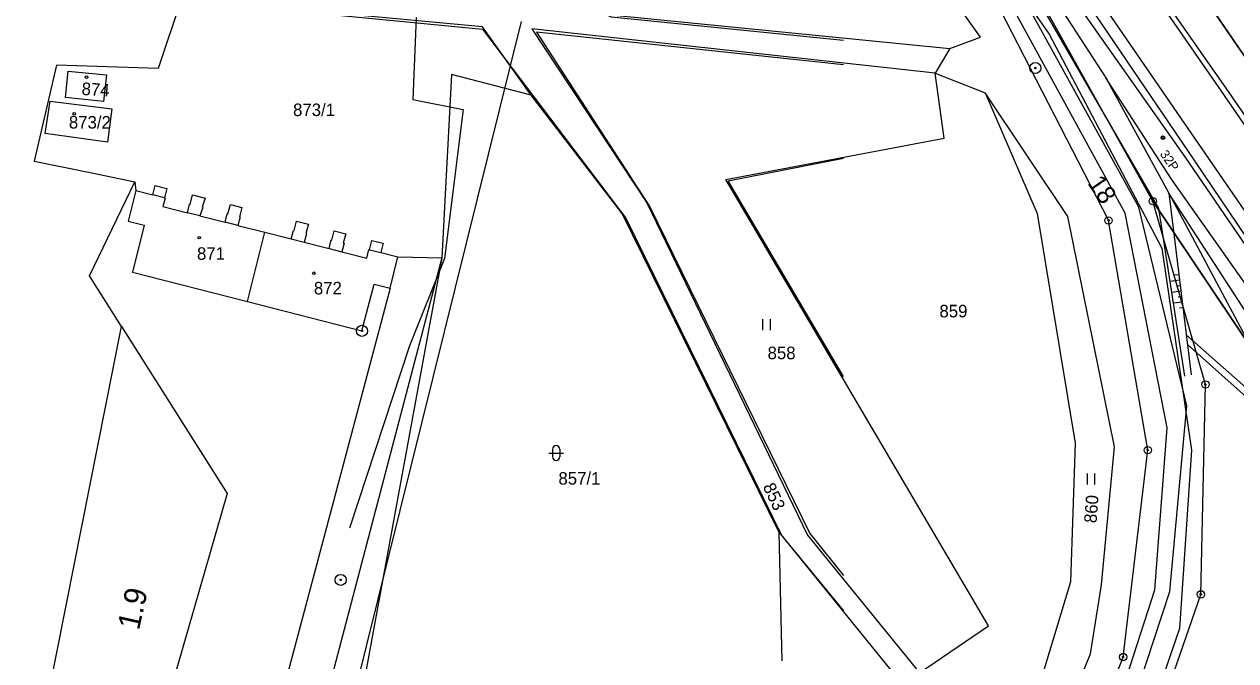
# Model space of a CAD drawing. Extents: x -469926 to -462499, y -1098642 to -1092733.
# Drawn here: x -465754.8 to -465590.7, y -1094860.4 to -1094774 of the extents above; entities that cross this region are included whole.
import ezdxf

# ---------------------------------------------------------------- set-up
doc = ezdxf.new("R2010")
doc.units = 0
for name, color, linetype in [('Vrstva 1', 7, 'Continuous'), ('Vrstva 10', 7, 'Continuous'), ('Vrstva 11', 7, 'Continuous'), ('Vrstva 12', 7, 'Continuous'), ('Vrstva 14', 7, 'Continuous'), ('Vrstva 16', 7, 'Continuous'), ('Vrstva 24', 7, 'Continuous'), ('Vrstva 25', 7, 'Continuous'), ('Vrstva 4', 7, 'Continuous'), ('Vrstva 48', 7, 'Continuous'), ('Vrstva 50', 7, 'Continuous'), ('Vrstva 6', 7, 'Continuous'), ('Vrstva 60', 7, 'Continuous'), ('Vrstva 63', 7, 'Continuous'), ('Vrstva 7', 7, 'Continuous')]:
    doc.layers.add(name, color=color, linetype=linetype)

msp = doc.modelspace()

# ---------------------------------------------------------------- linework, layer by layer
at = {"layer": 'Vrstva 1'}
for p, q in [((-465550.64, -1094835.27), (-465628.68, -1094720.94)), ((-465625.25, -1094775.81), (-465648.19, -1094743.56)), ((-465601.89, -1094798.03), (-465620.33, -1094764.94)), ((-465624.69, -1094768.01), (-465607.89, -1094800.65)), ((-465733.51, -1094770.57), (-465736.68, -1094780.05)), ((-465733.51, -1094770.57), (-465736.68, -1094780.05)), ((-465692.74, -1094774.39), (-465733.51, -1094770.57)), ((-465692.74, -1094774.39), (-465733.51, -1094770.57)), ((-465675.83, -1094772.71), (-465629.38, -1094777.32)), ((-465686.13, -1094783.68), (-465692.74, -1094774.39)), ((-465686.13, -1094783.68), (-465692.74, -1094774.39)), ((-465631.38, -1094780.69), (-465686.04, -1094774.67)), ((-465686.04, -1094774.67), (-465670.45, -1094798.26)), ((-465686.04, -1094774.67), (-465670.45, -1094798.26)), ((-465629.38, -1094777.32), (-465625.25, -1094775.81)), ((-465750.46, -1094779.6), (-465753.49, -1094792.63)), ((-465750.46, -1094779.6), (-465753.49, -1094792.63)), ((-465736.68, -1094780.05), (-465750.46, -1094779.6)), ((-465736.68, -1094780.05), (-465750.46, -1094779.6)), ((-465749.24, -1094784), (-465748.88, -1094780.41)), ((-465749.24, -1094784), (-465748.88, -1094780.41)), ((-465748.88, -1094780.41), (-465743.69, -1094780.93)), ((-465748.88, -1094780.41), (-465743.69, -1094780.93)), ((-465630.18, -1094789.51), (-465631.38, -1094780.69)), ((-465631.38, -1094780.69), (-465624.63, -1094783.36)), ((-465743.69, -1094780.93), (-465744.1, -1094784.51)), ((-465743.69, -1094780.93), (-465744.1, -1094784.51)), ((-465696.95, -1094780.87), (-465698.22, -1094805.73)), ((-465696.95, -1094780.87), (-465698.22, -1094805.73)), ((-465686.13, -1094783.68), (-465696.95, -1094780.87)), ((-465686.13, -1094783.68), (-465696.95, -1094780.87)), ((-465744.1, -1094784.51), (-465749.24, -1094784)), ((-465744.1, -1094784.51), (-465749.24, -1094784)), ((-465673.81, -1094799.72), (-465686.13, -1094783.68)), ((-465673.81, -1094799.72), (-465686.13, -1094783.68)), ((-465613.4, -1094800.12), (-465624.63, -1094783.36)), ((-465624.63, -1094783.36), (-465617.58, -1094799.72)), ((-465752.01, -1094788.88), (-465751.32, -1094784.48)), ((-465752.01, -1094788.88), (-465751.32, -1094784.48)), ((-465751.32, -1094784.48), (-465742.94, -1094785.54)), ((-465751.32, -1094784.48), (-465742.94, -1094785.54)), ((-465742.94, -1094785.54), (-465743.55, -1094790.04)), ((-465742.94, -1094785.54), (-465743.55, -1094790.04)), ((-465743.55, -1094790.04), (-465752.01, -1094788.88)), ((-465743.55, -1094790.04), (-465752.01, -1094788.88)), ((-465659.75, -1094795.09), (-465630.18, -1094789.51)), ((-465753.49, -1094792.63), (-465745.66, -1094794.19)), ((-465753.49, -1094792.63), (-465745.66, -1094794.19)), ((-465745.98, -1094808.16), (-465739.85, -1094795.42)), ((-465745.98, -1094808.16), (-465739.85, -1094795.42)), ((-465745.66, -1094794.19), (-465739.85, -1094795.42)), ((-465745.66, -1094794.19), (-465739.85, -1094795.42)), ((-465739.85, -1094795.42), (-465739.69, -1094796.61)), ((-465739.85, -1094795.42), (-465739.69, -1094796.61)), ((-465624.18, -1094855.62), (-465659.75, -1094795.09)), ((-465739.69, -1094796.61), (-465740.73, -1094800.75)), ((-465739.69, -1094796.61), (-465740.73, -1094800.75)), ((-465739.69, -1094796.61), (-465737.39, -1094797.19)), ((-465739.69, -1094796.61), (-465737.39, -1094797.19)), ((-465737.39, -1094797.19), (-465737.07, -1094795.92)), ((-465737.39, -1094797.19), (-465737.07, -1094795.92)), ((-465737.07, -1094795.92), (-465735.5, -1094796.32)), ((-465737.07, -1094795.92), (-465735.5, -1094796.32)), ((-465735.5, -1094796.32), (-465735.82, -1094797.59)), ((-465735.5, -1094796.32), (-465735.82, -1094797.59)), ((-465735.74, -1094797.61), (-465736.03, -1094798.76)), ((-465735.74, -1094797.61), (-465736.03, -1094798.76)), ((-465736.03, -1094798.76), (-465732.72, -1094799.6)), ((-465735.82, -1094797.59), (-465735.74, -1094797.61)), ((-465735.82, -1094797.59), (-465735.74, -1094797.61)), ((-465732.72, -1094799.6), (-465732.43, -1094798.44)), ((-465732.72, -1094799.6), (-465732.43, -1094798.44)), ((-465732.43, -1094798.44), (-465732.34, -1094798.47)), ((-465732.43, -1094798.44), (-465732.34, -1094798.47)), ((-465732.34, -1094798.47), (-465732.01, -1094797.2)), ((-465732.34, -1094798.47), (-465732.01, -1094797.2)), ((-465732.01, -1094797.2), (-465730.32, -1094797.63)), ((-465732.01, -1094797.2), (-465730.32, -1094797.63)), ((-465730.32, -1094797.63), (-465730.73, -1094798.87)), ((-465730.32, -1094797.63), (-465730.73, -1094798.87)), ((-465727.23, -1094799.76), (-465726.9, -1094798.49)), ((-465727.23, -1094799.76), (-465726.9, -1094798.49)), ((-465726.9, -1094798.49), (-465725.35, -1094798.88)), ((-465726.9, -1094798.49), (-465725.35, -1094798.88)), ((-465670.45, -1094798.26), (-465648.71, -1094843.31)), ((-465594.76, -1094822.88), (-465601.89, -1094798.03)), ((-465601.89, -1094798.03), (-465568.94, -1094847.26)), ((-465730.64, -1094798.9), (-465731.02, -1094800.03)), ((-465730.64, -1094798.9), (-465731.02, -1094800.03)), ((-465731.02, -1094800.03), (-465727.6, -1094800.89)), ((-465731.02, -1094800.03), (-465727.6, -1094800.89)), ((-465730.73, -1094798.87), (-465730.64, -1094798.9)), ((-465730.73, -1094798.87), (-465730.64, -1094798.9)), ((-465727.6, -1094800.89), (-465727.31, -1094799.74)), ((-465727.6, -1094800.89), (-465727.31, -1094799.74)), ((-465727.31, -1094799.74), (-465727.23, -1094799.76)), ((-465727.31, -1094799.74), (-465727.23, -1094799.76)), ((-465725.59, -1094800.17), (-465725.88, -1094801.33)), ((-465725.59, -1094800.17), (-465725.88, -1094801.33)), ((-465725.35, -1094798.88), (-465725.67, -1094800.15)), ((-465725.35, -1094798.88), (-465725.67, -1094800.15)), ((-465725.67, -1094800.15), (-465725.59, -1094800.17)), ((-465725.67, -1094800.15), (-465725.59, -1094800.17)), ((-465652.54, -1094842.94), (-465673.81, -1094799.72)), ((-465617.58, -1094799.72), (-465612.44, -1094830.84)), ((-465607.07, -1094831.36), (-465613.4, -1094800.12)), ((-465740.73, -1094800.75), (-465738.57, -1094801.3)), ((-465740.73, -1094800.75), (-465738.57, -1094801.3)), ((-465738.57, -1094801.3), (-465740.17, -1094807.67)), ((-465738.57, -1094801.3), (-465740.17, -1094807.67)), ((-465725.88, -1094801.33), (-465722.23, -1094802.25)), ((-465725.88, -1094801.33), (-465722.23, -1094802.25)), ((-465718.65, -1094803.16), (-465718.36, -1094802)), ((-465718.65, -1094803.16), (-465718.36, -1094802)), ((-465718.36, -1094802), (-465718.26, -1094802.03)), ((-465718.36, -1094802), (-465718.26, -1094802.03)), ((-465718.26, -1094802.03), (-465717.94, -1094800.76)), ((-465718.26, -1094802.03), (-465717.94, -1094800.76)), ((-465717.94, -1094800.76), (-465716.33, -1094801.17)), ((-465717.94, -1094800.76), (-465716.33, -1094801.17)), ((-465716.33, -1094801.17), (-465716.68, -1094802.44)), ((-465716.33, -1094801.17), (-465716.68, -1094802.44)), ((-465713.16, -1094803.32), (-465712.84, -1094802.05)), ((-465713.16, -1094803.32), (-465712.84, -1094802.05)), ((-465712.84, -1094802.05), (-465711.24, -1094802.45)), ((-465712.84, -1094802.05), (-465711.24, -1094802.45)), ((-465602.58, -1094831.79), (-465607.89, -1094800.65)), ((-465724.59, -1094811.65), (-465722.23, -1094802.25)), ((-465724.59, -1094811.65), (-465722.23, -1094802.25)), ((-465722.23, -1094802.25), (-465718.65, -1094803.16)), ((-465722.23, -1094802.25), (-465718.65, -1094803.16)), ((-465716.6, -1094802.45), (-465716.89, -1094803.6)), ((-465716.6, -1094802.45), (-465716.89, -1094803.6)), ((-465716.89, -1094803.6), (-465713.53, -1094804.45)), ((-465716.89, -1094803.6), (-465713.53, -1094804.45)), ((-465716.68, -1094802.44), (-465716.6, -1094802.45)), ((-465716.68, -1094802.44), (-465716.6, -1094802.45)), ((-465713.53, -1094804.45), (-465713.24, -1094803.3)), ((-465713.53, -1094804.45), (-465713.24, -1094803.3)), ((-465713.24, -1094803.3), (-465713.16, -1094803.32)), ((-465713.24, -1094803.3), (-465713.16, -1094803.32)), ((-465711.24, -1094802.45), (-465711.59, -1094803.72)), ((-465711.24, -1094802.45), (-465711.59, -1094803.72)), ((-465711.59, -1094803.72), (-465711.48, -1094803.75)), ((-465711.59, -1094803.72), (-465711.48, -1094803.75)), ((-465708.04, -1094804.62), (-465707.71, -1094803.35)), ((-465708.04, -1094804.62), (-465707.71, -1094803.35)), ((-465707.71, -1094803.35), (-465706.2, -1094803.73)), ((-465707.71, -1094803.35), (-465706.2, -1094803.73)), ((-465706.2, -1094803.73), (-465706.52, -1094805)), ((-465706.2, -1094803.73), (-465706.52, -1094805)), ((-465711.48, -1094803.75), (-465711.77, -1094804.9)), ((-465711.48, -1094803.75), (-465711.77, -1094804.9)), ((-465711.77, -1094804.9), (-465708.42, -1094805.75)), ((-465711.77, -1094804.9), (-465708.42, -1094805.75)), ((-465708.42, -1094805.75), (-465708.13, -1094804.59)), ((-465708.42, -1094805.75), (-465708.13, -1094804.59)), ((-465708.13, -1094804.59), (-465708.04, -1094804.62)), ((-465708.13, -1094804.59), (-465708.04, -1094804.62)), ((-465706.52, -1094805), (-465704.2, -1094805.59)), ((-465706.52, -1094805), (-465704.2, -1094805.59)), ((-465698.22, -1094805.73), (-465715.79, -1094872.42)), ((-465698.22, -1094805.73), (-465709.61, -1094867.57)), ((-465705.26, -1094809.85), (-465704.2, -1094805.59)), ((-465705.26, -1094809.85), (-465704.2, -1094805.59)), ((-465704.2, -1094805.59), (-465698.22, -1094805.73)), ((-465704.2, -1094805.59), (-465698.22, -1094805.73)), ((-465741.64, -1094815.03), (-465745.98, -1094808.16)), ((-465741.64, -1094815.03), (-465745.98, -1094808.16)), ((-465740.17, -1094807.67), (-465724.59, -1094811.65)), ((-465740.17, -1094807.67), (-465724.59, -1094811.65)), ((-465705.26, -1094809.85), (-465747.5, -1094968.95)), ((-465709.07, -1094815.62), (-465707.41, -1094809.3)), ((-465709.07, -1094815.62), (-465707.41, -1094809.3)), ((-465707.41, -1094809.3), (-465705.26, -1094809.85)), ((-465707.41, -1094809.3), (-465705.26, -1094809.85)), ((-465724.59, -1094811.65), (-465709.07, -1094815.62)), ((-465724.59, -1094811.65), (-465709.07, -1094815.62)), ((-465774.7, -1094981.18), (-465741.64, -1094815.03)), ((-465741.64, -1094815.03), (-465727.35, -1094837.65)), ((-465741.64, -1094815.03), (-465727.35, -1094837.65)), ((-465595.39, -1094851.35), (-465594.76, -1094822.88)), ((-465612.44, -1094830.84), (-465613.05, -1094849.65)), ((-465608.87, -1094850.05), (-465607.07, -1094831.36)), ((-465605.92, -1094859.84), (-465602.58, -1094831.79)), ((-465727.35, -1094837.65), (-465765.18, -1094969.7)), ((-465652.11, -1094860.36), (-465652.54, -1094842.94)), ((-465652.54, -1094842.94), (-465637.41, -1094861.6)), ((-465648.71, -1094843.31), (-465633.53, -1094861.97)), ((-465613.05, -1094849.65), (-465622.51, -1094881.1)), ((-465610.33, -1094859.42), (-465608.87, -1094850.05)), ((-465607.69, -1094886.76), (-465595.39, -1094851.35)), ((-465633.53, -1094861.97), (-465624.18, -1094855.62)), ((-465621.65, -1094886.26), (-465610.33, -1094859.42)), ((-465618.91, -1094893.55), (-465605.92, -1094859.84))]:
    msp.add_line(p, q, dxfattribs=at)
at = {"layer": 'Vrstva 10'}
msp.add_lwpolyline([(-465550.16, -1094876.62), (-465554.38, -1094868.04), (-465568.94, -1094847.26), (-465601.89, -1094798.03), (-465620.33, -1094764.94), (-465620.33, -1094764.94), (-465670.79, -1094691.66), (-465697.67, -1094652.61)], dxfattribs=at)
at = {"layer": 'Vrstva 11'}
for p, q in [((-465600.75, -1094789.52), (-465600.43, -1094789.2)), ((-465600.62, -1094789.66), (-465600.29, -1094789.33))]:
    msp.add_line(p, q, dxfattribs=at)
msp.add_lwpolyline([(-465617.16, -1094722.6), (-465628.68, -1094720.94), (-465628.68, -1094720.94), (-465628.68, -1094720.94), (-465628.68, -1094720.94), (-465550.64, -1094835.27)], dxfattribs=at)
msp.add_circle((-465600.52, -1094789.43), 0.25, dxfattribs=at)
at = {"layer": 'Vrstva 14'}
msp.add_line((-465687.49, -1094773.7), (-465736.67, -1094971.8), dxfattribs=at)
at = {"layer": 'Vrstva 16'}
for p, q in [((-465701.71, -1094773.14), (-465702.16, -1094784.27)), ((-465701.71, -1094773.14), (-465702.16, -1094784.27)), ((-465702.16, -1094784.27), (-465695.37, -1094785.63)), ((-465702.16, -1094784.27), (-465695.37, -1094785.63)), ((-465695.37, -1094785.63), (-465697.86, -1094805.83)), ((-465695.37, -1094785.63), (-465697.86, -1094805.83)), ((-465697.86, -1094805.83), (-465702.61, -1094817.64)), ((-465697.86, -1094805.83), (-465702.61, -1094817.64)), ((-465702.61, -1094817.64), (-465710.76, -1094842.38)), ((-465702.61, -1094817.64), (-465710.76, -1094842.38))]:
    msp.add_line(p, q, dxfattribs=at)
at = {"layer": 'Vrstva 24'}
for centre, radius in [((-465617.81, -1094779.99), 0.75), ((-465617.81, -1094779.99), 0.1), ((-465601.89, -1094798.03), 0.5), ((-465601.89, -1094798.03), 0.1), ((-465607.89, -1094800.65), 0.5), ((-465607.89, -1094800.65), 0.1), ((-465709.07, -1094815.62), 0.75), ((-465709.07, -1094815.62), 0.75), ((-465709.07, -1094815.62), 0.1), ((-465709.07, -1094815.62), 0.1), ((-465594.76, -1094822.88), 0.5), ((-465594.76, -1094822.88), 0.1), ((-465602.58, -1094831.79), 0.5), ((-465602.58, -1094831.79), 0.1), ((-465711.95, -1094849.38), 0.75), ((-465711.95, -1094849.38), 0.1), ((-465595.39, -1094851.35), 0.5), ((-465595.39, -1094851.35), 0.1), ((-465605.92, -1094859.84), 0.5), ((-465605.92, -1094859.84), 0.1)]:
    msp.add_circle(centre, radius, dxfattribs=at)
at = {"layer": 'Vrstva 25'}
for p, q in [((-465654.77, -1094814.02), (-465654.77, -1094815.52)), ((-465653.77, -1094814.02), (-465653.77, -1094815.52)), ((-465683.74, -1094832.18), (-465681.74, -1094832.18)), ((-465683.74, -1094832.18), (-465681.74, -1094832.18)), ((-465683.24, -1094831.68), (-465683.24, -1094832.68)), ((-465683.24, -1094831.68), (-465683.24, -1094832.68)), ((-465682.24, -1094831.68), (-465682.24, -1094832.68)), ((-465682.24, -1094831.68), (-465682.24, -1094832.68)), ((-465610.81, -1094834.95), (-465610.81, -1094836.45)), ((-465609.81, -1094834.95), (-465609.81, -1094836.45))]:
    msp.add_line(p, q, dxfattribs=at)
for centre in [(-465746.4, -1094781.23), (-465746.4, -1094781.23), (-465748.05, -1094786.2), (-465748.05, -1094786.2), (-465731.11, -1094802.98), (-465731.11, -1094802.98), (-465715.57, -1094807.81), (-465715.57, -1094807.81)]:
    msp.add_circle(centre, 0.175, dxfattribs=at)
for centre, start, end in [((-465682.74, -1094831.68), 0, 180), ((-465682.74, -1094831.68), 0, 180), ((-465682.74, -1094832.68), 180, 0), ((-465682.74, -1094832.68), 180, 0)]:
    msp.add_arc(centre, 0.5, start, end, dxfattribs=at)
at = {"layer": 'Vrstva 4'}
for p, q in [((-465605.63, -1094799.66), (-465623.43, -1094767.12)), ((-465603.81, -1094798.87), (-465621.88, -1094766.03)), ((-465629.38, -1094777.32), (-465631.38, -1094780.69)), ((-465735.82, -1094797.59), (-465737.39, -1094797.19)), ((-465735.82, -1094797.59), (-465737.39, -1094797.19)), ((-465731.02, -1094800.03), (-465732.72, -1094799.6)), ((-465731.02, -1094800.03), (-465732.72, -1094799.6)), ((-465599.94, -1094828.78), (-465605.63, -1094799.66)), ((-465597.29, -1094825.77), (-465603.81, -1094798.87)), ((-465725.88, -1094801.33), (-465727.6, -1094800.89)), ((-465725.88, -1094801.33), (-465727.6, -1094800.89)), ((-465718.65, -1094803.16), (-465716.89, -1094803.6)), ((-465718.65, -1094803.16), (-465716.89, -1094803.6)), ((-465713.53, -1094804.45), (-465711.77, -1094804.9)), ((-465713.53, -1094804.45), (-465711.77, -1094804.9)), ((-465708.04, -1094804.62), (-465706.52, -1094805)), ((-465708.04, -1094804.62), (-465706.52, -1094805)), ((-465599.61, -1094850.95), (-465597.29, -1094825.77)), ((-465601.6, -1094850.75), (-465599.94, -1094828.78)), ((-465623.29, -1094917.31), (-465601.6, -1094850.75)), ((-465621.33, -1094917.61), (-465599.61, -1094850.95))]:
    msp.add_line(p, q, dxfattribs=at)
at = {"layer": 'Vrstva 48'}
for p, q in [((-465598.37, -1094808.01), (-465598.89, -1094808.08)), ((-465598.27, -1094808.76), (-465599.55, -1094808.91)), ((-465598.09, -1094810.25), (-465599.32, -1094810.4)), ((-465598.18, -1094809.5), (-465598.68, -1094809.56)), ((-465597.91, -1094811.73), (-465599.09, -1094811.88)), ((-465598, -1094810.99), (-465598.48, -1094811.05)), ((-465597.82, -1094812.48), (-465598.28, -1094812.53))]:
    msp.add_line(p, q, dxfattribs=at)
at = {"layer": 'Vrstva 6'}
for p, q in [((-465750.93, -1094581.98), (-465615.96, -1094775.39)), ((-465615.96, -1094775.39), (-465600.69, -1094804.4)), ((-465597.55, -1094821.75), (-465601.1, -1094799.01)), ((-465600.69, -1094804.4), (-465596.67, -1094831.8)), ((-465596.67, -1094831.8), (-465598.28, -1094855.98)), ((-465598.28, -1094855.98), (-465616.76, -1094909.97))]:
    msp.add_line(p, q, dxfattribs=at)
for points in [[(-465542.65, -1094856.19), (-465561.38, -1094828.63), (-465575.13, -1094808.61), (-465592.17, -1094783.73), (-465605.09, -1094765.02), (-465619.31, -1094745.2), (-465646.85, -1094705.26), (-465661.57, -1094683.67), (-465677.31, -1094661.01), (-465693.87, -1094636.55), (-465698.42, -1094629.78), (-465716.18, -1094603.98), (-465733.73, -1094578.62), (-465748.29, -1094557.47), (-465768.97, -1094527.43)], [(-465759.83, -1094562.03), (-465724.66, -1094612.3), (-465708.74, -1094635.05), (-465698.93, -1094649.17), (-465687.13, -1094668.12), (-465674.06, -1094684.97), (-465656.74, -1094710.77), (-465644.72, -1094728.87), (-465624.87, -1094757.08), (-465617, -1094767.85), (-465608.19, -1094781.45)], [(-465434.36, -1095026.37), (-465448.49, -1095009.06), (-465466.41, -1094985.15), (-465481.4, -1094961.47), (-465496.39, -1094937.79), (-465514.47, -1094911.93), (-465541.26, -1094872.83), (-465568.04, -1094833.73), (-465581.14, -1094814.86), (-465597.23, -1094791.03), (-465612.74, -1094768.15), (-465622.57, -1094754.33), (-465641.2, -1094726.93), (-465652.46, -1094710.94), (-465670.86, -1094684.36), (-465683.59, -1094665.34), (-465705.04, -1094634.71), (-465721.42, -1094610.27), (-465739.86, -1094583.31), (-465754.37, -1094564.66), (-465741.97, -1094582.27)], [(-465601.1, -1094799.01), (-465619.15, -1094767.7), (-465625.62, -1094757.74), (-465636.36, -1094742.4), (-465646.95, -1094727.19), (-465658, -1094711.59), (-465677.28, -1094685.26), (-465689.05, -1094669.47), (-465702.48, -1094651.14), (-465710.3, -1094636.99), (-465726.9, -1094613.53), (-465741.39, -1094593.15), (-465755.87, -1094572.77)], [(-465741.97, -1094582.27), (-465721.96, -1094611.13), (-465705.49, -1094635.17), (-465696.21, -1094648.65), (-465684.35, -1094666.25), (-465671.36, -1094684.57), (-465662.23, -1094697.9), (-465653.09, -1094711.22), (-465642.9, -1094727.83), (-465633.03, -1094741.71), (-465623.16, -1094755.58), (-465614.39, -1094768.07), (-465597.56, -1094792.02), (-465581.68, -1094815.22), (-465569.22, -1094833.47), (-465562.56, -1094841.73)], [(-465554.78, -1094838.34), (-465561.22, -1094827.85), (-465568.03, -1094817.7), (-465574.84, -1094807.54), (-465591.54, -1094783.32), (-465604.48, -1094764.79), (-465618.47, -1094744.5), (-465632.12, -1094724.79), (-465645.77, -1094705.09), (-465653.45, -1094694.02), (-465661.12, -1094682.95), (-465676.35, -1094660.68), (-465692.91, -1094635.8)], [(-465564.13, -1094844.01), (-465571.24, -1094834.39), (-465584.41, -1094816.27), (-465599.38, -1094795.04), (-465608.28, -1094781.31), (-465599.73, -1094796.96), (-465596.69, -1094821.59)], [(-465599.73, -1094796.96), (-465588.23, -1094818.46), (-465578.11, -1094833.2)], [(-465572.91, -1094837.8), (-465586.43, -1094817.43), (-465599.73, -1094796.96)], [(-465564.13, -1094844.01), (-465567.15, -1094842.35), (-465572.91, -1094837.8), (-465578.11, -1094833.2), (-465597.36, -1094816.14)], [(-465597.2, -1094817.47), (-465585.42, -1094827.98), (-465573.65, -1094838.5), (-465567.36, -1094842.88), (-465564.58, -1094844.31)]]:
    msp.add_lwpolyline(points, dxfattribs=at)
at = {"layer": 'Vrstva 60'}
msp.add_lwpolyline([(-465744.54, -1094573.58), (-465736.2, -1094585.78), (-465720.14, -1094609.15), (-465704.28, -1094632.25), (-465683.01, -1094663.19), (-465668.85, -1094683.82), (-465660.15, -1094696.49), (-465651.99, -1094708.29), (-465639.45, -1094726.56), (-465634.45, -1094733.83), (-465625.22, -1094747.28), (-465612.47, -1094765.86), (-465597.64, -1094787.45), (-465581.09, -1094811.54)], dxfattribs=at)
at = {"layer": 'Vrstva 63'}
for points in [[(-465733.28, -1094770.8), (-465692.75, -1094774.71), (-465673.29, -1094800.34), (-465652.16, -1094843.41), (-465643.79, -1094853.6)], [(-465678.79, -1094771.46), (-465675.31, -1094773.04), (-465643.79, -1094776.2)], [(-465643.79, -1094779.55), (-465685.43, -1094775.11), (-465670.07, -1094798.82), (-465648.36, -1094843.08), (-465643.79, -1094848.79)], [(-465643.79, -1094821.81), (-465659.42, -1094795.29), (-465643.79, -1094792.2)]]:
    msp.add_lwpolyline(points, dxfattribs=at)

# ---------------------------------------------------------------- texts
at = {"layer": 'Vrstva 11'}
msp.add_text('32P', height=1.25, rotation=304.6412, dxfattribs=at).set_placement((-465600.99, -1094791.65))
at = {"layer": 'Vrstva 12'}
msp.add_text('18', height=2.5, rotation=304.4882, dxfattribs=at).set_placement((-465610.82, -1094795.6))
at = {"layer": 'Vrstva 50'}
for s, rotation, p in [('874', 356.382, (-465747.1, -1094783.62)), ('853', 295.191, (-465654.78, -1094836.72)), ('860', 85.482, (-465609.53, -1094841.73))]:
    msp.add_text(s, height=1.7, rotation=rotation, dxfattribs=at).set_placement(p)
for s, p in [('873/1', (-465718.4, -1094786.5)), ('873/2', (-465748.78, -1094788.19)), ('871', (-465731.42, -1094805.99)), ('872', (-465715.58, -1094810.68)), ('859', (-465630.81, -1094813.79)), ('858', (-465654.1, -1094819.46)), ('857/1', (-465682.44, -1094836.47))]:
    msp.add_text(s, height=1.7, dxfattribs=at).set_placement(p)
at = {"layer": 'Vrstva 7'}
msp.add_text('1.9', height=3, rotation=77.409, dxfattribs=at).set_placement((-465739.29, -1094856.3))

doc.saveas('drawing.dxf')
